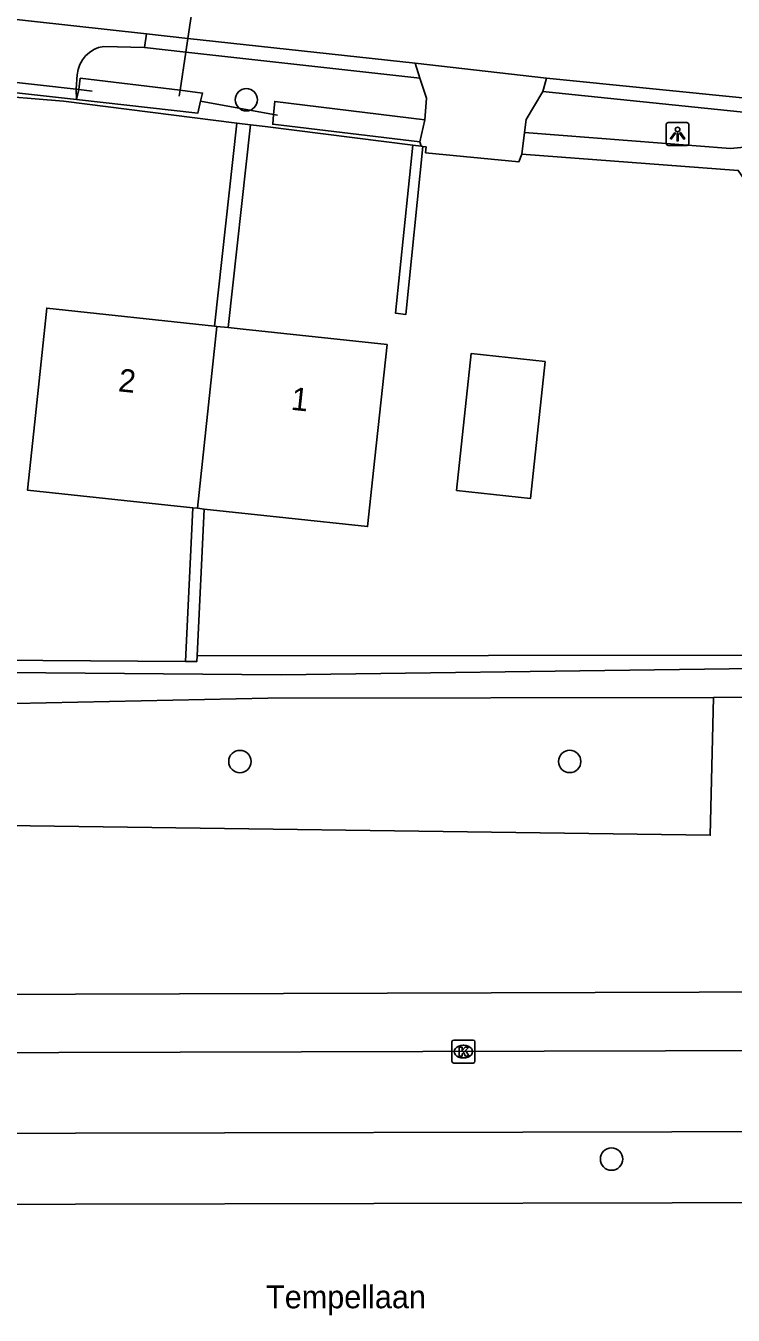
# Model space of a CAD drawing. Extents: x 160457 to 162082, y 388340 to 389736.
# Drawn here: x 161525.1 to 161556, y 388343.1 to 388399.5 of the extents above; entities that cross this region are included whole.
import ezdxf

# ---------------------------------------------------------------- set-up
doc = ezdxf.new("R2010")
doc.units = 0
for name, color, linetype in [('IMGEO_Berm_groen', 7, 'Continuous'), ('IMGEO_Boom', 7, 'Continuous'), ('IMGEO_Duiker', 7, 'Continuous'), ('IMGEO_Fietspad_gesloten', 7, 'Continuous'), ('IMGEO_Groenvoorziening', 7, 'Continuous'), ('IMGEO_Haag', 7, 'Continuous'), ('IMGEO_Kolk', 7, 'Continuous'), ('IMGEO_Lichtpunt', 7, 'Continuous'), ('IMGEO_Openbare_ruimte_label', 7, 'Continuous'), ('IMGEO_Pand', 7, 'Continuous'), ('IMGEO_Pand_nummerreeks', 7, 'Continuous'), ('IMGEO_Rijbaan_lokaal_gesloten', 7, 'Continuous'), ('IMGEO_Rijbaan_lokaal_halfverhard', 7, 'Continuous'), ('IMGEO_Rijbaan_regionaal_gesloten', 7, 'Continuous'), ('IMGEO_Voetpad_gesloten', 7, 'Continuous'), ('IMGEO_Voetpad_open', 7, 'Continuous'), ('IMGEO_Waterloop', 7, 'Continuous')]:
    doc.layers.add(name, color=color, linetype=linetype)

msp = doc.modelspace()

# ---------------------------------------------------------------- linework, layer by layer
at = {"layer": 'IMGEO_Berm_groen'}
for points in [[(161531.825, 388396.673), (161532.078, 388398.345)], [(161532.725, 388396.197), (161535.912, 388395.621)], [(161555.136, 388370.138), (161554.997, 388364.106), (161521.014, 388364.58), (161519.035, 388369.746)]]:
    msp.add_lwpolyline(points, dxfattribs=at)
at = {"layer": 'IMGEO_Boom'}
for centre in [(161534.721, 388396.262), (161534.442, 388367.33), (161548.855, 388367.336), (161550.685, 388349.954)]:
    msp.add_circle(centre, 0.489, dxfattribs=at)
at = {"layer": 'IMGEO_Duiker'}
for points in [[(161533.064, 388404.871), (161533.024, 388404.607), (161532.817, 388403.24), (161532.724, 388402.619), (161532.168, 388398.944), (161532.078, 388398.345), (161531.825, 388396.673), (161531.785, 388396.41)], [(161527.989, 388396.638), (161527.396, 388396.704), (161527.289, 388396.716), (161521.932, 388397.316), (161521.676, 388397.345), (161521.155, 388397.403)], [(161536.085, 388395.59), (161535.912, 388395.621), (161532.725, 388396.197)]]:
    msp.add_lwpolyline(points, dxfattribs=at)
at = {"layer": 'IMGEO_Fietspad_gesloten'}
for points in [[(161621.843, 388354.843), (161605.581, 388354.79), (161584.131, 388354.746), (161563.646, 388354.712), (161500, 388354.547), (161482.221, 388354.501), (161385.23, 388354.303), (161382.274, 388354.268)], [(161382.674, 388350.734), (161385.44, 388350.737), (161400.938, 388350.776), (161426.938, 388350.842), (161447.938, 388350.895), (161463.938, 388350.935), (161482.251, 388350.981), (161500, 388351.02), (161510.249, 388351.043), (161527.249, 388351.08), (161553.319, 388351.138), (161564.186, 388351.162), (161570.319, 388351.171), (161584.355, 388351.193), (161601.634, 388351.24), (161623.66, 388351.3), (161626.634, 388351.374)]]:
    msp.add_lwpolyline(points, dxfattribs=at)
at = {"layer": 'IMGEO_Groenvoorziening'}
for points in [[(161500, 388399.261), (161500, 388399.091), (161523.17, 388396.489), (161526.734, 388396.192), (161534.301, 388395.241)], [(161541.993, 388394.275), (161535.545, 388395.085), (161534.897, 388395.166)]]:
    msp.add_lwpolyline(points, dxfattribs=at)
at = {"layer": 'IMGEO_Haag'}
for points in [[(161534.301, 388395.241), (161533.334, 388386.363)], [(161533.93, 388386.299), (161534.897, 388395.166)], [(161534.897, 388395.166), (161534.301, 388395.241)], [(161541.993, 388394.275), (161541.243, 388386.93), (161541.691, 388386.867), (161542.442, 388394.219)], [(161542.369, 388394.228), (161541.993, 388394.275)], [(161532.39, 388378.421), (161532.067, 388371.707)], [(161532.574, 388371.948), (161532.882, 388378.368)], [(161532.067, 388371.707), (161494.632, 388371.96), (161479.05, 388371.848), (161426.141, 388371.722)], [(161570.783, 388372), (161532.574, 388371.948)], [(161532.067, 388371.707), (161532.562, 388371.708), (161532.574, 388371.948)]]:
    msp.add_lwpolyline(points, dxfattribs=at)
at = {"layer": 'IMGEO_Kolk'}
for p, q in [((161543.709, 388354.227), (161543.709, 388355.079)), ((161543.784, 388355.153), (161544.636, 388355.153)), ((161544.71, 388355.079), (161544.71, 388354.227)), ((161544.197, 388354.933), (161544.222, 388354.933)), ((161544.636, 388354.153), (161543.784, 388354.153)), ((161544.22, 388354.373), (161544.195, 388354.373))]:
    msp.add_line(p, q, dxfattribs=at)
for points in [[(161543.709, 388354.227), (161543.709, 388355.079)], [(161543.784, 388355.153), (161544.636, 388355.153)], [(161544.71, 388355.079), (161544.71, 388354.227)], [(161544.03, 388354.853), (161544.153, 388354.853), (161544.153, 388354.702), (161544.283, 388354.853), (161544.447, 388354.853), (161544.301, 388354.702), (161544.454, 388354.453), (161544.302, 388354.453), (161544.217, 388354.617), (161544.153, 388354.55), (161544.153, 388354.453), (161544.03, 388354.453), (161544.03, 388354.853)], [(161544.636, 388354.153), (161543.784, 388354.153)]]:
    msp.add_lwpolyline(points, dxfattribs=at)
for centre, start, end in [((161543.786, 388355.077), 91.552, 178.448), ((161543.786, 388355.077), 91.552, 178.448), ((161544.634, 388355.077), 1.552, 88.448), ((161544.634, 388355.077), 1.552, 88.448), ((161543.786, 388354.229), 181.552, 268.448), ((161543.786, 388354.229), 181.552, 268.448), ((161544.634, 388354.229), 271.552, 358.448), ((161544.634, 388354.229), 271.552, 358.448)]:
    msp.add_arc(centre, 0.0765, start, end, dxfattribs=at)
for centre, major_axis, ratio, start_param, end_param in [((161544.196, 388354.653), (-0.387, 0.002), 0.722429, 4.712389, 7.853982), ((161544.221, 388354.653), (-0.39, 0.002), 0.717154, 1.570796, 4.712389)]:
    msp.add_ellipse(centre, major_axis=major_axis, ratio=ratio, start_param=start_param, end_param=end_param, dxfattribs=at)
at = {"layer": 'IMGEO_Lichtpunt'}
for p, q in [((161553.071, 388395.165), (161553.071, 388394.358)), ((161553.071, 388395.165), (161553.071, 388394.358)), ((161553.973, 388395.26), (161553.165, 388395.26)), ((161553.973, 388395.26), (161553.165, 388395.26)), ((161554.067, 388394.358), (161554.067, 388395.165)), ((161554.067, 388394.358), (161554.067, 388395.165)), ((161553.165, 388394.264), (161553.973, 388394.264)), ((161553.165, 388394.264), (161553.973, 388394.264))]:
    msp.add_line(p, q, dxfattribs=at)
for points in [[(161553.445, 388394.829), (161553.484, 388394.801), (161553.296, 388394.539), (161553.258, 388394.566), (161553.445, 388394.829)], [(161553.547, 388394.781), (161553.594, 388394.781), (161553.594, 388394.459), (161553.547, 388394.459), (161553.547, 388394.781)], [(161553.657, 388394.801), (161553.695, 388394.828), (161553.882, 388394.566), (161553.843, 388394.538), (161553.657, 388394.801)]]:
    msp.add_lwpolyline(points, dxfattribs=at)
msp.add_circle((161553.57, 388394.963), 0.0994, dxfattribs=at)
for centre, start, end in [((161553.165, 388395.165), 90, 180), ((161553.165, 388395.165), 90, 180), ((161553.973, 388395.165), 0, 90), ((161553.973, 388395.165), 0, 90), ((161553.165, 388394.358), 180, 270), ((161553.165, 388394.358), 180, 270), ((161553.973, 388394.358), 270, 0), ((161553.973, 388394.358), 270, 360)]:
    msp.add_arc(centre, 0.0946, start, end, dxfattribs=at)
at = {"layer": 'IMGEO_Pand'}
for points in [[(161533.334, 388386.363), (161526, 388387.15), (161525.47, 388382.18), (161525.152, 388379.195), (161532.39, 388378.421)], [(161533.438, 388386.352), (161532.587, 388378.4)], [(161533.93, 388386.299), (161534.58, 388386.23), (161540.87, 388385.56), (161540.34, 388380.59), (161540.022, 388377.605), (161532.882, 388378.368)], [(161533.334, 388386.363), (161533.438, 388386.352)], [(161533.438, 388386.352), (161533.93, 388386.299)], [(161547.785, 388384.822), (161547.145, 388378.834), (161543.91, 388379.18), (161544.55, 388385.17), (161547.785, 388384.822)], [(161532.587, 388378.4), (161532.39, 388378.421)], [(161532.882, 388378.368), (161532.587, 388378.4)]]:
    msp.add_lwpolyline(points, dxfattribs=at)
at = {"layer": 'IMGEO_Rijbaan_lokaal_gesloten'}
for points in [[(161530.352, 388399.144), (161520.419, 388400.235)], [(161530.275, 388398.547), (161530.352, 388399.144)], [(161542.095, 388397.854), (161532.168, 388398.944), (161530.352, 388399.144)], [(161530.275, 388398.547), (161528.495, 388398.587)], [(161521.932, 388397.316), (161521.897, 388396.868), (161527.299, 388396.27)], [(161527.334, 388397.357), (161527.289, 388396.716), (161527.299, 388396.27)], [(161547.84, 388397.203), (161542.095, 388397.854)], [(161565.407, 388395.44), (161547.84, 388397.203)]]:
    msp.add_lwpolyline(points, dxfattribs=at)
msp.add_arc((161528.664, 388397.264), 1.334, 97.2978, 176.0082, dxfattribs=at)
at = {"layer": 'IMGEO_Rijbaan_lokaal_halfverhard'}
for points in [[(161532.078, 388398.345), (161530.275, 388398.547)], [(161542.298, 388397.201), (161532.078, 388398.345)], [(161542.298, 388397.201), (161542.095, 388397.854)], [(161547.84, 388397.203), (161547.703, 388396.722), (161547.676, 388396.627)], [(161565.407, 388395.44), (161565.356, 388394.793), (161547.676, 388396.627)]]:
    msp.add_lwpolyline(points, dxfattribs=at)
at = {"layer": 'IMGEO_Rijbaan_regionaal_gesloten'}
msp.add_lwpolyline([(161626.64, 388348.434), (161622.407, 388348.328), (161601.642, 388348.202), (161590.409, 388348.133), (161570.327, 388348.085), (161553.327, 388348.044), (161527.249, 388347.981), (161510.249, 388347.94), (161463.946, 388347.828), (161447.946, 388347.79), (161426.946, 388347.739), (161400.946, 388347.676), (161381.858, 388347.63), (161381.39, 388347.632), (161380.923, 388347.635)], dxfattribs=at)
at = {"layer": 'IMGEO_Voetpad_gesloten'}
for points in [[(161542.52, 388395.387), (161542.595, 388396.331), (161542.298, 388397.201)], [(161547.676, 388396.627), (161546.955, 388395.402), (161546.876, 388394.834)], [(161542.305, 388394.422), (161542.52, 388395.387)], [(161546.757, 388393.88), (161546.876, 388394.834)], [(161542.305, 388394.422), (161542.369, 388394.228)], [(161542.442, 388394.219), (161542.369, 388394.228)], [(161546.757, 388393.88), (161546.629, 388393.544), (161542.556, 388393.945), (161542.581, 388394.201), (161542.442, 388394.219)]]:
    msp.add_lwpolyline(points, dxfattribs=at)
at = {"layer": 'IMGEO_Voetpad_open'}
msp.add_lwpolyline([(161575.041, 388357.25), (161563.595, 388357.275), (161500, 388357.068), (161497.334, 388357.059)], dxfattribs=at)
at = {"layer": 'IMGEO_Waterloop'}
for points in [[(161527.299, 388396.27), (161527.396, 388396.704), (161527.459, 388397.197), (161531.825, 388396.673)], [(161527.299, 388396.27), (161532.6, 388395.673), (161532.725, 388396.197)], [(161531.825, 388396.673), (161532.81, 388396.555), (161532.725, 388396.197)], [(161535.912, 388395.621), (161535.962, 388396.187), (161542.52, 388395.387)], [(161535.912, 388395.621), (161535.874, 388395.19), (161542.305, 388394.422)], [(161546.876, 388394.834), (161555.88, 388394.132), (161557.563, 388394.296), (161569.651, 388393.218), (161569.607, 388392.345)], [(161570.783, 388372), (161556.219, 388393.168), (161546.757, 388393.88)], [(161479.559, 388371.345), (161500, 388371.132), (161512.135, 388371.005), (161519.089, 388371.261), (161536.237, 388371.116), (161571.067, 388371.583), (161570.948, 388371.76), (161570.783, 388372)], [(161519.035, 388369.746), (161535.664, 388370.108), (161555.136, 388370.138)], [(161571.996, 388370.165), (161555.136, 388370.138)]]:
    msp.add_lwpolyline(points, dxfattribs=at)

# ---------------------------------------------------------------- texts
at = {"layer": 'IMGEO_Openbare_ruimte_label'}
msp.add_text('Tempellaan', height=1, rotation=0.0573, dxfattribs=at).set_placement((161535.583, 388343.428))
at = {"layer": 'IMGEO_Pand_nummerreeks'}
for s, p in [('2', (161529.093, 388383.52)), ('1', (161536.643, 388382.713))]:
    msp.add_text(s, height=1, rotation=353.898, dxfattribs=at).set_placement(p)

doc.saveas('drawing.dxf')
